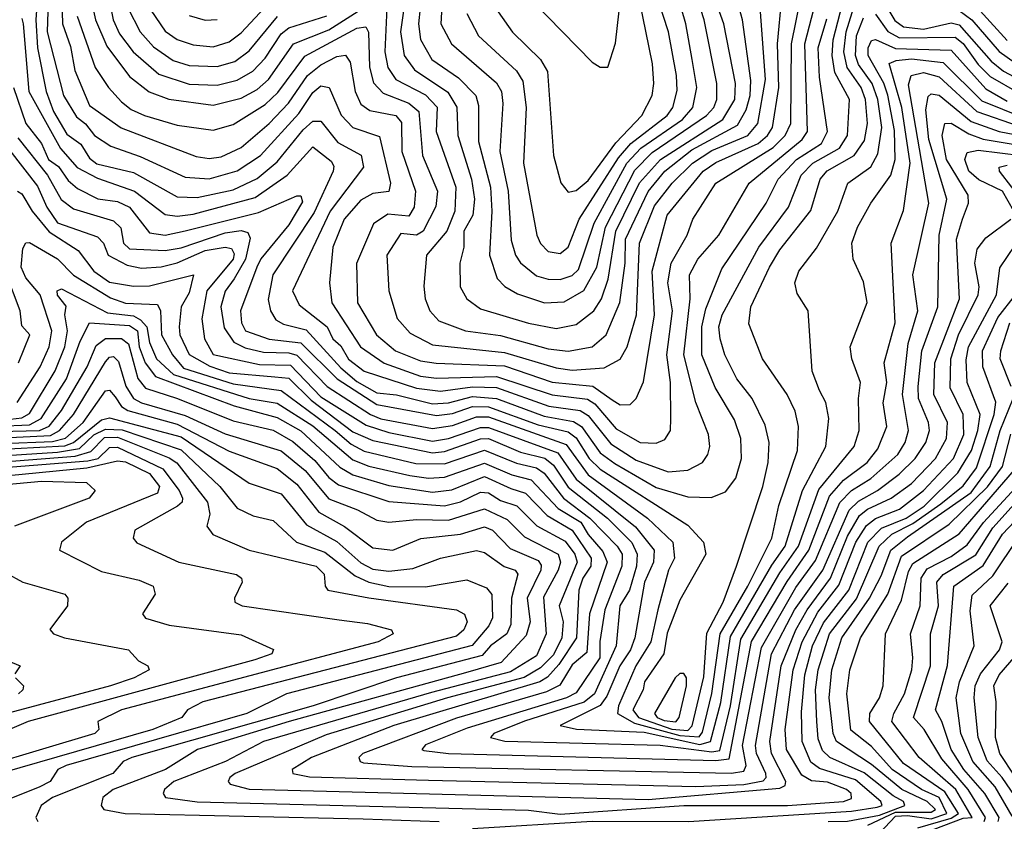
# Model space of a CAD drawing. Extents: x 1173029 to 1307123, y 522559 to 678521.
# Tile 543 of 623: x 1207780 to 1210248, y 668195 to 670205. Entities that reach past the tile are written whole.
import ezdxf

# ---------------------------------------------------------------- set-up
doc = ezdxf.new("R2010")
doc.units = 0

msp = doc.modelspace()

# ---------------------------------------------------------------- linework, layer by layer
at = {"layer": '0CON10XD'}
for points in [[(1207853, 670303), (1207849.1, 670175), (1207890, 670015), (1207922, 669962), (1207945, 669944.2), (1207967.2, 669915), (1208008.4, 669888.4), (1208082, 669862), (1208195, 669810), (1208255, 669806.5), (1208325, 669826.3), (1208383.2, 669865), (1208479.9, 669970.1), (1208515, 670022.7), (1208535, 670039.4), (1208555.5, 670035.5), (1208585.9, 669965.9), (1208614.9, 669934.9), (1208682, 669912), (1208709.3, 669795), (1208705, 669774.2), (1208665, 669769.3), (1208635, 669752.8), (1208593.3, 669705), (1208564.6, 669635), (1208556.8, 669545), (1208562.1, 669495), (1208634.3, 669385), (1208693.5, 669343.5), (1208785, 669311.6), (1208825, 669306.3), (1208975, 669310.4), (1209115, 669264.1), (1209203.5, 669253.5), (1209221.6, 669241.6), (1209275, 669179.5), (1209335, 669145.2), (1209375, 669143.5), (1209397.2, 669152.8), (1209411.4, 669175), (1209412.2, 669205), (1209411.1, 669295), (1209402.2, 669365), (1209416.6, 669475), (1209404.3, 669545), (1209413.2, 669595), (1209453.2, 669665), (1209467.3, 669705), (1209524.8, 669795), (1209668.5, 669885), (1209698.6, 669915), (1209712.6, 669945), (1209714.4, 670145), (1209738.7, 670265)], [(1208751.6, 670291.6), (1208734.9, 670175), (1208743.5, 670115), (1208769.2, 670079.2), (1208853.5, 670023.5), (1208875.7, 669985.7), (1208878.1, 669915), (1208912.3, 669805), (1208919.8, 669755), (1208915.4, 669715), (1208893.4, 669675), (1208893.5, 669635), (1208883.2, 669595), (1208883.7, 669535), (1208900.9, 669505), (1208935, 669480.4), (1209055, 669444.6), (1209125, 669431), (1209175, 669440.8), (1209218.8, 669475), (1209238.4, 669505), (1209255, 669554.6), (1209274.2, 669675), (1209333.8, 669796.2), (1209385.8, 669854.2), (1209542.2, 669955), (1209572.7, 670005), (1209573.8, 670045), (1209544.7, 670195), (1209507.8, 670297.8)], [(1207775, 669909), (1207849.4, 669815), (1207884.3, 669754.3), (1207915, 669731.1), (1208015, 669701.2), (1208033.6, 669683.6), (1208040.1, 669645), (1208055, 669630.6), (1208145, 669626.4), (1208185, 669633.5), (1208295, 669670.6), (1208335, 669676.4), (1208351.9, 669671.9), (1208357.4, 669657.4), (1208346.2, 669605), (1208317.3, 669555), (1208295, 669524.8), (1208284.3, 669485), (1208292.4, 669432.4), (1208316.5, 669396.5), (1208345, 669382.3), (1208391.2, 669371.2), (1208455, 669370.1), (1208474.3, 669364.3), (1208550.5, 669285), (1208659.5, 669215), (1208685, 669204.5), (1208815, 669179.9), (1208865, 669187.2), (1208925, 669209), (1208955, 669209.4), (1209150, 669140), (1209205, 669063.9), (1209353.9, 668955), (1209417, 668895), (1209421.4, 668855), (1209406.1, 668825), (1209379.7, 668725), (1209361.6, 668645), (1209324.1, 668585), (1209280.9, 668485), (1209278.1, 668465), (1209320.8, 668440.8), (1209435, 668410.1), (1209483.2, 668406.8), (1209491.3, 668418.7), (1209515, 668515.3), (1209535.7, 668665), (1209605, 668784.8), (1209664.9, 668905), (1209682.9, 668987.1), (1209729.2, 669125), (1209732.3, 669185), (1209723.7, 669223.7), (1209703.9, 669265), (1209641.9, 669355), (1209607.4, 669442.6), (1209612.9, 669485), (1209659.1, 669585), (1209685, 669628), (1209763, 669727), (1209786.1, 669805), (1209804, 669826), (1209871.7, 669865), (1209897.8, 669902.2), (1209905.3, 669945), (1209900.4, 670005), (1209889, 670035), (1209853.9, 670085), (1209845.8, 670125), (1209851.6, 670175), (1209885, 670283.5)], [(1207884.9, 670285), (1207887.1, 670195), (1207907.7, 670137.7), (1207918, 670078), (1207955, 669990), (1208034.3, 669934.3), (1208222.1, 669862.1), (1208255, 669857), (1208285, 669861.5), (1208334.8, 669885), (1208405, 669944.6), (1208454, 669996), (1208501.8, 670065), (1208535, 670091.6), (1208575, 670112.7), (1208596.5, 670116.5), (1208608.7, 670098.7), (1208620.9, 670025), (1208635, 669993.3), (1208657.8, 669977.8), (1208722.8, 669965), (1208737.1, 669947.1), (1208738, 669875), (1208772, 669775), (1208768.9, 669735), (1208755, 669712.9), (1208702.8, 669717.2), (1208666.6, 669693.4), (1208623.8, 669593.8), (1208626.8, 669495), (1208674.1, 669415), (1208722.3, 669375), (1208785, 669350.1), (1208823.6, 669343.6), (1208995, 669337), (1209115, 669296.6), (1209216.3, 669286.3), (1209265, 669252.2), (1209285, 669239.3), (1209309.9, 669240.1), (1209325, 669255.6), (1209343.2, 669296.8), (1209370.9, 669465), (1209365.7, 669575), (1209402.6, 669715), (1209492.9, 669825), (1209525, 669846.8), (1209631, 669895), (1209654.7, 669915), (1209666.8, 669935), (1209683.2, 670035), (1209679.1, 670145), (1209690.5, 670260.5)], [(1208783.5, 670235), (1208779.4, 670195), (1208785, 670155.5), (1208813.2, 670105), (1208879.8, 670059.8), (1208923.2, 670015), (1208930.3, 669990.3), (1208930.1, 669899.9), (1208959.7, 669785), (1208963.2, 669725), (1208957.3, 669615), (1208976.6, 669556.6), (1208996.4, 669536.4), (1209027.8, 669517.8), (1209095.4, 669495.4), (1209145, 669498), (1209193.9, 669526.1), (1209226.6, 669585), (1209248.4, 669685), (1209322, 669828), (1209365, 669872.2), (1209501.9, 669965), (1209519.6, 669985), (1209527.8, 670005), (1209527.6, 670045), (1209496, 670205), (1209471.2, 670281.2)], [(1207764.8, 670035), (1207795.2, 669945.2), (1207835, 669894.8), (1207852.2, 669855), (1207877, 669837), (1207901.6, 669801.6), (1207925, 669781.7), (1207975.6, 669755.6), (1208025, 669749.4), (1208055.2, 669735.2), (1208105, 669671.1), (1208144.9, 669664.9), (1208195, 669675.5), (1208378.3, 669721.7), (1208475, 669763.4), (1208485, 669763.8), (1208488.5, 669748.5), (1208455, 669690.8), (1208384.7, 669605.3), (1208374.3, 669585), (1208333.4, 669475), (1208335.7, 669445), (1208346.2, 669425), (1208405, 669404.3), (1208485, 669394.7), (1208575.9, 669305), (1208675, 669240), (1208825, 669212.3), (1208865, 669217.5), (1208915, 669235.6), (1208955, 669234.2), (1209079.3, 669189.3), (1209155, 669171.4), (1209175, 669156.4), (1209207.6, 669105), (1209235, 669077.8), (1209455, 668938), (1209494.1, 668895), (1209500, 668865), (1209435, 668750), (1209403.2, 668666.8), (1209394.2, 668615), (1209346.5, 668545), (1209342.7, 668525), (1209316.8, 668475), (1209330.9, 668455), (1209415, 668426.5), (1209455, 668423.1), (1209465.5, 668434.5), (1209495, 668557.3), (1209502.7, 668667.2), (1209543, 668745), (1209576.7, 668835), (1209642.7, 669035), (1209655.8, 669095), (1209658.5, 669145), (1209648.8, 669188.8), (1209616, 669255), (1209577.6, 669305), (1209547.7, 669365), (1209535.5, 669405), (1209532.8, 669435), (1209540.9, 669465), (1209632.8, 669635), (1209707.1, 669735), (1209739, 669815), (1209768.1, 669845), (1209835, 669883.1), (1209854.6, 669915), (1209860.3, 670005), (1209822.9, 670072.9), (1209816.7, 670115), (1209819.2, 670155), (1209842.7, 670245)], [(1207824.9, 670265), (1207820.5, 670205), (1207824.3, 670135), (1207846.5, 670025), (1207865.1, 669975), (1207898.4, 669918.4), (1207933.1, 669893.1), (1207955, 669857.9), (1207973.7, 669843.7), (1208065, 669821.8), (1208175, 669761), (1208225, 669759), (1208315, 669778.6), (1208375, 669806.8), (1208425, 669848.6), (1208490.6, 669929.4), (1208515, 669950.8), (1208535, 669950.6), (1208577.6, 669897.6), (1208635.5, 669865.5), (1208641.5, 669835), (1208558.1, 669725), (1208463.8, 669525), (1208480.2, 669490.2), (1208550.3, 669435), (1208565, 669405.3), (1208585, 669387.6), (1208603.9, 669353.9), (1208643.5, 669323.5), (1208775, 669281.1), (1208835, 669273.6), (1208915, 669284.7), (1208975, 669282.6), (1209106, 669236), (1209185.2, 669225.2), (1209205, 669213), (1209261.7, 669141.7), (1209325, 669100.9), (1209405, 669071.1), (1209455, 669075.2), (1209491.1, 669095), (1209505.2, 669114.8), (1209509.8, 669135), (1209506.5, 669165), (1209475.1, 669245.1), (1209444.5, 669365), (1209460.9, 669505), (1209459, 669565), (1209479.7, 669605), (1209532, 669665), (1209608.2, 669795), (1209741, 669905), (1209754.9, 669925), (1209748.3, 670145), (1209776.1, 670255)], [(1207959, 670255), (1207969.7, 670205), (1207998.6, 670138.6), (1208055, 670063.1), (1208104.7, 670024.7), (1208153.7, 670006.3), (1208265, 669990.8), (1208335, 670008.4), (1208375, 670030.5), (1208403.7, 670055), (1208466.7, 670145), (1208555, 670180.1), (1208665, 670249.7)], [(1208002.3, 670265), (1208014.2, 670205), (1208030, 670170), (1208064.4, 670124.4), (1208128.8, 670068.8), (1208205, 670043.9), (1208275, 670041.1), (1208325, 670053.5), (1208364.1, 670075.9), (1208395, 670108.3), (1208435, 670169.6), (1208454.4, 670185), (1208550.2, 670215)], [(1208108.9, 670228.9), (1208145, 670176.8), (1208175, 670155.2), (1208215, 670141.8), (1208265, 670137), (1208305, 670149.4), (1208335, 670172.1), (1208405, 670247.4)], [(1208839.1, 670255), (1208835.2, 670195), (1208862.7, 670145), (1208975, 670046.5), (1208987.7, 670025), (1208990.9, 669995), (1208983.3, 669875), (1209004.2, 669775), (1209012.3, 669652.3), (1209022.8, 669615), (1209035, 669595.3), (1209075, 669563.2), (1209105, 669554.6), (1209135, 669554), (1209165, 669563.7), (1209181, 669579), (1209219.9, 669695), (1209301.8, 669845), (1209337.3, 669882.7), (1209441.4, 669955), (1209467, 669985), (1209477.6, 670035), (1209465.3, 670105.3), (1209450.1, 670195), (1209429.9, 670265)], [(1208900.4, 670220.4), (1208930.2, 670165), (1209025, 670077), (1209041.4, 670051.4), (1209049.1, 669985), (1209043.2, 669845), (1209076.1, 669665), (1209085, 669643.9), (1209105, 669624.2), (1209135, 669618.9), (1209155, 669634.7), (1209182.6, 669705), (1209280.9, 669859.1), (1209312.1, 669895), (1209403.1, 669965), (1209416.9, 669985), (1209427.7, 670027.7), (1209426.6, 670065), (1209406.1, 670175), (1209380.4, 670255)], [(1208979.3, 670225), (1209015, 670174.2), (1209085.7, 670105.7), (1209102.8, 670075), (1209118.1, 669865), (1209136.5, 669796.5), (1209155, 669773.1), (1209175, 669776.7), (1209205, 669801.7), (1209274, 669896), (1209339.2, 669965), (1209365.2, 670015), (1209369.8, 670045), (1209365.9, 670094.1), (1209333.3, 670255)], [(1209065, 670252), (1209215, 670098.6), (1209235, 670086), (1209254, 670086), (1209273.8, 670146.2), (1209287.1, 670265)], [(1209935, 670268.5), (1209973.2, 670203.2), (1209995, 670187.4), (1210045, 670181.5), (1210115, 670197.5), (1210135, 670192.5), (1210215, 670100.8), (1210245.7, 670075.7), (1210285, 670054.9)], [(1207923.9, 670213.9), (1207969.5, 670085), (1208002.2, 670035), (1208035, 669999.4), (1208059.8, 669979.8), (1208092.7, 669965), (1208175, 669940.8), (1208265, 669928.1), (1208315, 669942.3), (1208395, 669992.7), (1208427.2, 670022.8), (1208495, 670113.6), (1208625, 670183.6), (1208647.5, 670187.5), (1208654.3, 670174.3), (1208656.4, 670086.4), (1208667, 670047), (1208690.8, 670020.8), (1208755, 669995.5), (1208780.7, 669975), (1208790, 669865), (1208826.9, 669775), (1208823.4, 669736.6), (1208791.2, 669675), (1208775, 669665.1), (1208735, 669669.2), (1208700, 669615), (1208705.2, 669525), (1208726, 669456), (1208759.1, 669419.1), (1208815, 669389.9), (1208995, 669370.5), (1209125, 669332.4), (1209165, 669326.7), (1209245, 669331.9), (1209285, 669353.6), (1209302.7, 669385), (1209326, 669465), (1209333.3, 669645), (1209371.4, 669738.6), (1209415.1, 669795), (1209466.5, 669845), (1209515, 669877.4), (1209604.8, 669915), (1209630.4, 669945), (1209649.6, 670055), (1209636.8, 670225)], [(1208051.3, 670235), (1208081.7, 670175), (1208115, 670137.2), (1208165, 670102.9), (1208205, 670090.4), (1208275, 670088.2), (1208319.4, 670100.6), (1208355, 670127), (1208426.5, 670213.5)], [(1208700.2, 670235), (1208694.9, 670125), (1208702.6, 670085), (1208723, 670055), (1208796.8, 670016.8), (1208826.2, 669986.2), (1208823.8, 669925), (1208872.8, 669785), (1208871.1, 669725), (1208851, 669675), (1208799.6, 669615), (1208792.8, 669537.2), (1208796.1, 669505), (1208807.9, 669475), (1208830.3, 669450.3), (1208897.5, 669425), (1208985, 669413.5), (1209105, 669380.1), (1209155, 669374.1), (1209215, 669384.8), (1209250.4, 669415), (1209284.3, 669495.7), (1209297.9, 669595), (1209298.2, 669655), (1209355, 669774.6), (1209396.9, 669825), (1209465, 669878.5), (1209579.3, 669940.7), (1209600.9, 669979.1), (1209610.8, 670015), (1209612.8, 670052.8), (1209592, 670205), (1209583.1, 670235)], [(1210135, 670228.5), (1210166.4, 670205), (1210235, 670125.8), (1210275, 670097.1)], [(1210187.5, 670227.5), (1210255, 670152.9)], [(1207755, 669877.3), (1207825, 669788), (1207847.8, 669735), (1207875, 669695.4), (1207975, 669661), (1207989.8, 669645), (1208002.1, 669615), (1208049.3, 669589.3), (1208085, 669581.8), (1208135, 669585.3), (1208175, 669595.8), (1208245, 669626.8), (1208295, 669634.5), (1208311.2, 669631.2), (1208317.7, 669617.7), (1208315.3, 669605), (1208249.1, 669525), (1208236.2, 669455), (1208243.6, 669405), (1208265, 669365.9), (1208380.7, 669340.7), (1208458.8, 669338.8), (1208535, 669259.4), (1208648.5, 669188.5), (1208705, 669170.3), (1208815, 669148.6), (1208855, 669155.2), (1208935, 669182.3), (1208955, 669182.5), (1209129.1, 669119.1), (1209175, 669052.7), (1209323.4, 668933.4), (1209370.4, 668875), (1209369, 668845), (1209346, 668795), (1209321.9, 668655), (1209311.2, 668625), (1209284.6, 668585), (1209251.4, 668508.6), (1209235, 668485.6), (1209134.4, 668435), (1209175.8, 668425.8), (1209345, 668418.4), (1209485, 668387.6), (1209511.9, 668395), (1209537.2, 668492.8), (1209561.9, 668658.1), (1209665, 668837.3), (1209698.5, 668885), (1209741.9, 669025), (1209800.4, 669135), (1209808.5, 669205), (1209800.4, 669245), (1209784.8, 669275), (1209766.5, 669323.5), (1209756.5, 669475), (1209728.5, 669518.5), (1209723.3, 669545), (1209732.8, 669575), (1209777.4, 669632.6), (1209830.3, 669725), (1209855.7, 669795), (1209913.5, 669836.5), (1209931.2, 669868.8), (1209940.6, 669935), (1209930.8, 670005), (1209916.4, 670045), (1209882.5, 670092.5), (1209874.6, 670115), (1209877.5, 670165), (1209895, 670209.7)], [(1207785, 670208.4), (1207788.8, 670195), (1207802.5, 670025), (1207882.2, 669882.2), (1207924.2, 669834.2), (1207975, 669807.9), (1208067.8, 669775), (1208145, 669716.7), (1208175, 669712.2), (1208215, 669717.8), (1208370.4, 669759.6), (1208450.7, 669815), (1208515, 669886.2), (1208560.8, 669850.8), (1208567.6, 669837.6), (1208565.5, 669825), (1208518.3, 669721.7), (1208414.6, 669565), (1208403.2, 669503.2), (1208408.9, 669475), (1208422.3, 669452.3), (1208441.5, 669441.5), (1208497.8, 669427.8), (1208585, 669332.5), (1208625, 669297.8), (1208675, 669269.9), (1208724.4, 669264.4), (1208815, 669242), (1208855, 669244.8), (1208915, 669260.3), (1208975, 669255.6), (1209095, 669211.1), (1209167.8, 669197.8), (1209188.2, 669185), (1209235, 669119.4), (1209271.9, 669091.9), (1209375, 669032.1), (1209455, 669008.4), (1209513.1, 669006.9), (1209548.8, 669021.2), (1209574.8, 669055.2), (1209589.5, 669105), (1209587.2, 669155), (1209571.5, 669201.5), (1209523, 669283), (1209489.6, 669365), (1209489.7, 669435), (1209499.5, 669480.5), (1209539.8, 669580.2), (1209650.8, 669745), (1209681.1, 669805), (1209727.1, 669855), (1209789.7, 669895), (1209804.6, 669925), (1209785, 670060.8), (1209781.1, 670135), (1209802.8, 670207.2)], [(1208205, 670216), (1208245, 670203.7), (1208275, 670206)], [(1209925, 670219.2), (1209955.6, 670175.6), (1209985, 670160.1), (1210125, 670161), (1210145, 670145.7), (1210182.6, 670092.6), (1210212.4, 670062.4), (1210285, 670020.9)], [(1207774.8, 669775.2), (1207785, 669768.8), (1207811.1, 669725), (1207853.6, 669673.6), (1207926.4, 669626.4), (1207966, 669575), (1208005, 669546.9), (1208065, 669536.8), (1208105, 669537.7), (1208215.5, 669565.5), (1208205, 669520.3), (1208184.6, 669485.4), (1208180.1, 669435), (1208181.8, 669415), (1208205, 669365.5), (1208256.5, 669336.5), (1208305, 669319.8), (1208419.5, 669309.5), (1208455, 669306.3), (1208511, 669251), (1208615, 669172.1), (1208665, 669149.7), (1208815, 669118.9), (1208845, 669122.3), (1208935, 669154.1), (1208955, 669155.2), (1209035, 669120.9), (1209095.9, 669105.9), (1209118.3, 669088.3), (1209155, 669033.1), (1209253.3, 668955), (1209314.1, 668894.1), (1209327.3, 668865), (1209326.4, 668835), (1209308.1, 668775), (1209284.6, 668735), (1209275.3, 668635), (1209220.4, 668515), (1209195, 668493.7), (1209045, 668446), (1208968.4, 668415), (1208960.5, 668405), (1208995.8, 668395.8), (1209385, 668386.4), (1209515, 668368.9), (1209535, 668372.9), (1209561.6, 668485), (1209587.9, 668652.1), (1209685, 668818), (1209732.2, 668885), (1209783.3, 669026.7), (1209871.8, 669135), (1209884.1, 669175), (1209882.4, 669255), (1209887.6, 669295), (1209865.7, 669355), (1209861.9, 669385), (1209904.1, 669495.9), (1209895, 669547.5), (1209868.9, 669605), (1209865.7, 669645), (1209880.2, 669685), (1209913, 669745), (1209963.5, 669815), (1209974, 669855), (1209972.4, 669927.6), (1209956, 670016), (1209946.2, 670046.2), (1209906.5, 670115), (1209906.9, 670135), (1209915, 670153), (1209925, 670155.8), (1209975, 670132.9), (1210115, 670128.4), (1210201.8, 670031.8), (1210255, 670000.8)], [(1207774, 669245), (1207831.2, 669335), (1207853.8, 669385), (1207860.9, 669425), (1207831.4, 669515), (1207795, 669558.1), (1207783.9, 669585), (1207788.2, 669631.8), (1207795, 669645.4), (1207805, 669646.5), (1207875, 669605.6), (1207915, 669564.6), (1208007.5, 669507.5), (1208045, 669494.5), (1208125, 669491.3), (1208133.1, 669475), (1208135.4, 669415), (1208162.9, 669365), (1208191, 669331), (1208315, 669291.8), (1208435.6, 669275.6), (1208570.9, 669175), (1208611, 669141), (1208643.5, 669123.5), (1208772.6, 669092.6), (1208845, 669091.3), (1208945, 669125.5), (1209025, 669092.8), (1209075, 669081.4), (1209095, 669068.2), (1209143.1, 669005), (1209209.2, 668955), (1209277.6, 668885), (1209289.9, 668865), (1209289.4, 668835), (1209247, 668725), (1209234.4, 668645.6), (1209234.2, 668605), (1209175, 668517.6), (1209150.2, 668505), (1208901.6, 668428.4), (1208796.8, 668386.8), (1208787.9, 668375), (1208792.6, 668372.6), (1208854.9, 668364.9), (1209525, 668347.2), (1209558.5, 668351.5), (1209614.4, 668645.6), (1209703.4, 668796.6), (1209758.3, 668875), (1209809.7, 669010.3), (1209845, 669050.9), (1209904.2, 669095), (1209930.9, 669129.1), (1209953.5, 669185), (1209944.1, 669244.1), (1209953.2, 669295), (1209946.8, 669345), (1209974.3, 669445), (1209964, 669645), (1209995, 669727.1), (1210011.6, 669845), (1209991, 669985), (1209959.3, 670095), (1209976.9, 670103.1), (1210015, 670107.1), (1210095, 670097.9), (1210191.9, 670001.9), (1210295, 669959.6)], [(1207756.6, 669203.4), (1207785, 669206.9), (1207805, 669217.9), (1207868.6, 669325), (1207893.2, 669385), (1207900, 669425), (1207892.9, 669465), (1207896.5, 669486.5), (1207875, 669514.8), (1207873.9, 669525), (1207885, 669530), (1207999.7, 669469.7), (1208065, 669462.6), (1208082.8, 669452.8), (1208098.4, 669435), (1208105.4, 669395.4), (1208122.7, 669355), (1208165.6, 669315.6), (1208355, 669255.5), (1208425, 669244), (1208515, 669187.1), (1208615, 669101.9), (1208655, 669085.6), (1208757.6, 669062.4), (1208805, 669055.9), (1208845, 669057.9), (1208945, 669093.2), (1209013.5, 669063.5), (1209061.7, 669051.7), (1209129.7, 668979.7), (1209186.4, 668945), (1209204.5, 668914.5), (1209241.9, 668871.9), (1209252.8, 668845), (1209208.3, 668715), (1209201.4, 668618.6), (1209165, 668587.8), (1209133.6, 668536.4), (1209100.5, 668519.5), (1208875, 668453.3), (1208640.5, 668365), (1208630, 668355), (1208633.5, 668345), (1208641.9, 668341.9), (1208762.6, 668332.6), (1209564.4, 668315.6), (1209595, 668320.8), (1209600.6, 668335), (1209592, 668385), (1209639.1, 668630.9), (1209725, 668781.4), (1209775, 668849.4), (1209835.9, 668994.1), (1209865, 669024.3), (1209913.8, 669055), (1209981.2, 669115), (1209999.7, 669145), (1210008, 669175), (1209992.4, 669265), (1210006.6, 669393.4), (1210031.5, 669475), (1210018.8, 669565), (1210058.5, 669745), (1210007.9, 670042.1), (1210014.1, 670065), (1210045, 670072.8), (1210085, 670062.1), (1210179, 669975), (1210285, 669937.9)], [(1207726.3, 669186.3), (1207805, 669189), (1207834, 669205), (1207897.7, 669305), (1207931.2, 669398.8), (1207954.7, 669445), (1208055, 669438.1), (1208075.4, 669425), (1208079.8, 669385), (1208094.5, 669344.5), (1208120.1, 669310.1), (1208317.2, 669237.2), (1208425, 669208), (1208484.3, 669174.3), (1208582.8, 669082.8), (1208615, 669063.6), (1208705, 669037.5), (1208815, 669020.8), (1208863.5, 669026.5), (1208945, 669060), (1209010.7, 669029.3), (1209048, 669018), (1209102, 668962), (1209165, 668924.9), (1209212.1, 668855), (1209211.3, 668835), (1209191.6, 668805), (1209181.3, 668775), (1209175.4, 668655), (1209131.5, 668588.5), (1209103.1, 668556.9), (1209084, 668545), (1208717.7, 668435), (1208511.2, 668355), (1208463.1, 668325), (1208464.9, 668314.9), (1208506.4, 668306.4), (1208805, 668298.1), (1209475, 668282.2), (1209595, 668287.6), (1209643.3, 668296.7), (1209650.9, 668305), (1209649.8, 668315), (1209626.7, 668365), (1209624.4, 668385), (1209664.6, 668615), (1209722.3, 668725), (1209792.9, 668825), (1209859.2, 668975), (1209882.2, 668997.8), (1209930, 669025), (1209984.5, 669065.5), (1210024.4, 669105), (1210051.6, 669145), (1210060.6, 669175), (1210058, 669195), (1210032.9, 669255), (1210031.9, 669285), (1210041.4, 669375), (1210081.4, 669485), (1210084.9, 669665), (1210104, 669755), (1210058.9, 669905), (1210051.2, 669978.8), (1210057.1, 670012.9), (1210065, 670019.5), (1210085, 670015.9), (1210165, 669949.5), (1210234.8, 669924.8), (1210335, 669905.7)], [(1207595, 669169.2), (1207829.5, 669175), (1207853.9, 669186.1), (1207884.9, 669225), (1207949.3, 669335), (1207971.8, 669388.2), (1207995, 669405.6), (1208035, 669406), (1208052.4, 669392.4), (1208075.8, 669305.8), (1208095, 669281.2), (1208175.7, 669255.7), (1208315, 669199.1), (1208415, 669175.7), (1208465, 669147.7), (1208520.1, 669100.1), (1208555, 669057.2), (1208579, 669039), (1208705, 668996.7), (1208845, 668986.3), (1208885, 668995.9), (1208935, 669020.6), (1208955, 669018.4), (1208985, 668999.6), (1209025.9, 668985.9), (1209076.2, 668936.2), (1209147.2, 668897.2), (1209171.7, 668865), (1209177.4, 668845), (1209132.4, 668735), (1209142, 668695), (1209138.8, 668655), (1209117.9, 668612.1), (1209085, 668579.5), (1209044.1, 668555.9), (1208852.2, 668505), (1208547.8, 668412.2), (1208320, 668315), (1208306.8, 668305), (1208302.9, 668295), (1208307.9, 668287.9), (1208355.3, 668275.3), (1209355, 668249.6), (1209685, 668277.8), (1209698.5, 668285), (1209700.5, 668295), (1209664.3, 668365), (1209660.2, 668395), (1209688.6, 668585), (1209725.6, 668675), (1209753.7, 668725), (1209812.3, 668805), (1209855, 668910.3), (1209885, 668962), (1209905, 668977.7), (1209964.4, 669005.6), (1210015, 669042.4), (1210075.4, 669105), (1210103.2, 669155), (1210105.8, 669195), (1210071.6, 669265), (1210074, 669345), (1210135.4, 669505), (1210128.4, 669655), (1210143.2, 669705), (1210158.4, 669745), (1210157.6, 669765), (1210103.2, 669855), (1210092.3, 669915), (1210099.2, 669945), (1210115, 669946), (1210158.9, 669918.9), (1210195, 669905.7), (1210325, 669883.9)], [(1210271.5, 669725), (1210243.5, 669775), (1210183.7, 669803.7), (1210159.1, 669825), (1210148.9, 669855), (1210155, 669871.8), (1210182.3, 669877.7), (1210345, 669857.6)], [(1210297.9, 669745), (1210235.6, 669825), (1210234.8, 669835), (1210255, 669840.8)], [(1207635, 669151.5), (1207857.1, 669162.9), (1207879.7, 669175), (1207915.2, 669214.8), (1207995, 669347.6), (1208005, 669359.3), (1208015, 669360.9), (1208028, 669348), (1208046, 669286), (1208065.6, 669255.6), (1208085, 669244.6), (1208195, 669212.7), (1208295, 669166.7), (1208435, 669124.4), (1208495.4, 669075), (1208555, 669003.8), (1208626.5, 668976.5), (1208675, 668950.5), (1208705, 668944.8), (1208775, 668951.5), (1208855, 668950.4), (1208945, 668978.7), (1209001.7, 668951.7), (1209045, 668908.8), (1209129.6, 668865), (1209135.3, 668845), (1209129.5, 668825), (1209092.6, 668757.4), (1209099.4, 668665), (1209075, 668609.9), (1209010.5, 668569.5), (1208812.3, 668517.7), (1208390.8, 668395), (1208295.7, 668345), (1208166.6, 668295), (1208143.1, 668275), (1208140, 668265), (1208145.5, 668255), (1208225, 668244), (1209055, 668223), (1209135, 668212.7), (1209444.7, 668234.7), (1209704.5, 668234.5), (1209845.2, 668244.8), (1209865, 668252), (1209864.5, 668265), (1209852.1, 668275), (1209805, 668293), (1209765, 668296.5), (1209740.4, 668310.4), (1209702.3, 668375), (1209698.4, 668425), (1209718.9, 668575), (1209740.9, 668645), (1209780.8, 668719.2), (1209833.2, 668786.8), (1209876.1, 668895), (1209902.9, 668937.1), (1209925, 668954.1), (1209985, 668977.6), (1210045, 669024.7), (1210120.7, 669105), (1210146.5, 669165), (1210145.1, 669215), (1210112.1, 669282.1), (1210114.1, 669355), (1210133.3, 669415), (1210182.7, 669515), (1210185.1, 669535), (1210173.8, 669595), (1210180.2, 669629.8), (1210201.7, 669658.3), (1210264.7, 669705)], [(1208915, 668177.1), (1209214.9, 668195.1), (1209456.2, 668195), (1209865, 668220.1), (1209929.4, 668230.6), (1209941.6, 668235), (1209938.8, 668245), (1209875, 668299.2), (1209785, 668327.8), (1209763.1, 668343.1), (1209741.3, 668395), (1209739.3, 668469.3), (1209747.6, 668562.4), (1209767.3, 668635), (1209795, 668693), (1209858.6, 668775), (1209906.1, 668895), (1209940.1, 668929.9), (1210002.1, 668955), (1210047.3, 668985), (1210131.1, 669068.9), (1210165.4, 669124.6), (1210181.9, 669175), (1210187.1, 669215), (1210155.1, 669295), (1210152.6, 669352.6), (1210158, 669385), (1210228.4, 669515), (1210236.9, 669583.1), (1210313.7, 669696.3)], [(1207776.7, 669345), (1207805.7, 669415), (1207785, 669437.5), (1207781.5, 669475), (1207745, 669570.4)], [(1209806.4, 668195), (1209855, 668195.4), (1209935, 668210.7), (1209998.2, 668235), (1209995.5, 668245), (1209969.2, 668259.2), (1209897, 668317), (1209810.6, 668355), (1209792.3, 668372.3), (1209781.6, 668401.6), (1209778, 668445), (1209774.8, 668524.8), (1209781.1, 668575), (1209809.5, 668665), (1209877.2, 668752.8), (1209934.6, 668885.4), (1209966, 668915), (1210018.3, 668941.7), (1210088.8, 668991.2), (1210145, 669036.7), (1210178.3, 669081.7), (1210222.7, 669215), (1210226.5, 669246.5), (1210194, 669335), (1210193.3, 669375), (1210231.7, 669458.3), (1210276.3, 669515)], [(1210265.1, 669285), (1210237.3, 669355), (1210239, 669375), (1210262.1, 669445)], [(1207482.6, 669132.6), (1207862.3, 669147.7), (1207894.4, 669155.6), (1207938.8, 669195), (1207995, 669274.3), (1208005, 669276.2), (1208019.2, 669259.2), (1208034.9, 669235), (1208051, 669225), (1208175, 669190.9), (1208305, 669122.9), (1208425, 669079.4), (1208475, 669040.4), (1208530.2, 668970.2), (1208594.2, 668934.2), (1208665, 668881.2), (1208715, 668874.8), (1208785.8, 668904.2), (1208885, 668914.9), (1208945, 668933.1), (1208965.2, 668925), (1209009.2, 668879.2), (1209079.4, 668849.4), (1209087.3, 668837.3), (1209086.5, 668825), (1209052.3, 668755), (1209059.1, 668695), (1209049.1, 668660.9), (1208986.8, 668593.2), (1208897.6, 668567.6), (1208455.2, 668445), (1208225.9, 668375), (1208145.7, 668325), (1208014.1, 668275), (1207988, 668255), (1207983.8, 668235), (1207991.1, 668225), (1208044.4, 668214.4), (1208641, 668201), (1208831.2, 668195)], [(1209905.7, 668185), (1209975, 668218.3), (1210065, 668218), (1210075.4, 668225), (1210054.3, 668245), (1209991.1, 668275), (1209915, 668337.6), (1209827.2, 668395), (1209818.9, 668415), (1209809.2, 668505), (1209815.5, 668575), (1209840.7, 668655), (1209910.2, 668755), (1209939.6, 668810.4), (1209963.3, 668875), (1210005, 668908.2), (1210165, 669019.6), (1210212.4, 669085), (1210237.5, 669175), (1210270, 669255)], [(1207516.6, 669116.6), (1207893.3, 669136.7), (1207915.2, 669144.8), (1207985, 669202.1), (1208005, 669206.7), (1208185, 669158.9), (1208355, 669043.3), (1208435, 669016.2), (1208498.7, 668938.7), (1208575, 668896.5), (1208635, 668843), (1208665, 668827), (1208705, 668822), (1208765, 668829), (1208835, 668855.2), (1208925, 668874.5), (1208945, 668869.2), (1208994.3, 668834.3), (1209021.8, 668825), (1209028.6, 668815), (1209012.8, 668755), (1209011.1, 668688.9), (1209000.8, 668665), (1208960, 668635), (1208939.4, 668610.6), (1208724.7, 668555), (1208515.2, 668485), (1208061.4, 668355), (1208039.7, 668345), (1208013.4, 668315), (1207862.6, 668255), (1207834, 668235), (1207820.8, 668205), (1207825.5, 668195)], [(1207512.9, 669097.1), (1207875, 669120.9), (1207930.2, 669129.8), (1207966, 669164), (1207995, 669178.7), (1208037, 669177), (1208185, 669126.7), (1208281.6, 669035), (1208325, 668980), (1208365, 668961), (1208415, 668949.6), (1208473.8, 668895), (1208545, 668870.1), (1208620.6, 668810.6), (1208655.3, 668794.7), (1208705, 668784.2), (1208797.3, 668782.7), (1208900.8, 668800.8), (1208950.3, 668780.3), (1208963.5, 668763.5), (1208965.1, 668705), (1208955.8, 668685), (1208913.8, 668636.2), (1208448.8, 668515), (1208349.7, 668465), (1207896.5, 668335), (1207875.3, 668325), (1207856.8, 668295), (1207829.1, 668280.9), (1207712.9, 668235)], [(1209934.7, 668165), (1209975, 668207.6), (1210005, 668209.7), (1210065, 668201.2), (1210104.3, 668215), (1210084.6, 668254.6), (1210040.1, 668275), (1209967.1, 668325), (1209915, 668382.4), (1209863.6, 668423.6), (1209853.2, 668515), (1209861.1, 668575), (1209887.7, 668655), (1209955.9, 668765), (1209990.4, 668859.6), (1210110, 668940), (1210205.9, 669034.1), (1210243.8, 669085), (1210264.1, 669165.9)], [(1207525, 669079.5), (1207919.2, 669110.8), (1207957.9, 669122.1), (1207992.6, 669157.4), (1208025, 669158.3), (1208155, 669106.8), (1208173.6, 669093.6), (1208250.5, 668995), (1208256.7, 668965), (1208249.1, 668935), (1208264, 668914), (1208355, 668875.2), (1208523.2, 668835), (1208543.5, 668815), (1208545.6, 668785), (1208552.5, 668775), (1208655.5, 668755.5), (1208875, 668725.7), (1208895, 668714.7), (1208901.9, 668695), (1208893.4, 668675), (1208875, 668659.5), (1208239.3, 668495), (1208200.9, 668475), (1208186.5, 668455), (1208113.8, 668425), (1207730.8, 668315)], [(1207405.4, 669055.4), (1207951, 669099), (1207977.1, 669105), (1208005, 669132.7), (1208025, 669133.1), (1208138.8, 669078.8), (1208180, 669025), (1208188.3, 669005), (1208187, 668995), (1208175.8, 668985), (1208068.8, 668925), (1208064.5, 668905), (1208073.4, 668893.4), (1208178.9, 668845), (1208323.8, 668813.8), (1208335.6, 668805), (1208337.8, 668795), (1208318.5, 668755), (1208319.4, 668745), (1208337.5, 668735), (1208580.5, 668700.5), (1208651.4, 668691.4), (1208712, 668675), (1208715.7, 668665), (1208678.5, 668645), (1208035.3, 668475), (1207975.6, 668445), (1207978.5, 668425), (1207968.2, 668415), (1207565.3, 668295)], [(1207555, 669042.9), (1207948.2, 669081.8), (1208025, 669099), (1208045, 669096.3), (1208105, 669066.9), (1208130.8, 669035), (1208125, 669017.5), (1207947.3, 668945), (1207884.6, 668895), (1207879.4, 668875), (1207985, 668821.1), (1208079.6, 668799.6), (1208114.4, 668785), (1208119.5, 668765), (1208087.5, 668715), (1208095, 668704.1), (1208155, 668687.3), (1208335, 668662.3), (1208415.9, 668625.9), (1208412.2, 668615), (1208369.6, 668599.6), (1207801.1, 668445), (1207754.4, 668425)], [(1210031.1, 668178.9), (1210115, 668202.9), (1210133.4, 668215), (1210099, 668269), (1209995, 668339.9), (1209910.1, 668445), (1209910.5, 668465), (1209935.2, 668505), (1209944.7, 668534.7), (1209950.2, 668665), (1209990.5, 668749.5), (1210008.2, 668821.8), (1210018.3, 668841.7), (1210135, 668916.1), (1210273.9, 669076.1)], [(1210071.8, 668175), (1210145, 668202.7), (1210167.3, 668205), (1210126.3, 668275), (1210034.5, 668355), (1209966.2, 668445), (1209970.8, 668465), (1209998.1, 668515), (1210015.9, 668575), (1210019, 668605), (1210013.2, 668665), (1210036.7, 668735), (1210039.9, 668805), (1210055, 668827.9), (1210115, 668859.2), (1210155, 668888.6), (1210195.6, 668944.4), (1210315.9, 669075)], [(1207225, 668990.9), (1207835, 669047.6), (1207947.5, 669045), (1207969.2, 669025), (1207954, 669005), (1207766.8, 668935)], [(1210197.8, 668195), (1210200.9, 668205), (1210157.7, 668275), (1210091.6, 668351.6), (1210047.3, 668425), (1210020.1, 668455), (1210063.2, 668585), (1210062.6, 668665), (1210083.1, 668735), (1210078.7, 668795), (1210095, 668813.9), (1210176.6, 668863.4), (1210219.2, 668930.8), (1210295, 669015.3)], [(1210232.9, 668195), (1210234.9, 668205), (1210198.9, 668265), (1210146.8, 668325), (1210114.5, 668375), (1210091.5, 668445), (1210075.2, 668475), (1210105.4, 668585.4), (1210121.4, 668785), (1210195, 668836.9), (1210243.2, 668915), (1210319.5, 668995)], [(1210267.9, 668207.9), (1210225, 668281.3), (1210168.9, 668345), (1210139.2, 668415), (1210127, 668505), (1210135.3, 668545), (1210172.8, 668635), (1210162.7, 668722.7), (1210167.6, 668762.4), (1210219.3, 668810.7), (1210283.4, 668906.6)], [(1207701.7, 668841.7), (1207788.1, 668795), (1207893.1, 668765), (1207900.6, 668755), (1207899.5, 668735), (1207855.9, 668675.9), (1207864.4, 668665), (1207892.5, 668655), (1208052.5, 668625), (1208077.6, 668597.6), (1208101.2, 668585), (1208104.2, 668575), (1208067.1, 668555), (1208007.7, 668535), (1207560, 668415)], [(1210284.3, 668244.3), (1210242.5, 668305), (1210205, 668347), (1210182.1, 668405), (1210172.6, 668505), (1210175.3, 668535), (1210188.5, 668565), (1210236.3, 668625), (1210242.5, 668645), (1210212.5, 668735), (1210258, 668792)], [(1207735, 668604.2), (1207780.8, 668585), (1207768.1, 668565)], [(1210311.8, 668251.8), (1210236.8, 668365), (1210225.9, 668405), (1210227.7, 668495), (1210221.5, 668535), (1210235, 668562.5), (1210278, 668612)], [(1207769.2, 668555), (1207789.2, 668535), (1207788.1, 668525), (1207777.1, 668515)], [(1209425, 668444.3), (1209433.1, 668455), (1209451.3, 668535), (1209451.6, 668555), (1209445, 668565.4), (1209435, 668565.3), (1209423.3, 668555), (1209371.1, 668465), (1209378.2, 668455), (1209395, 668448), (1209425, 668444.3)]]:
    msp.add_lwpolyline(points, dxfattribs=at)

doc.saveas('drawing.dxf')
